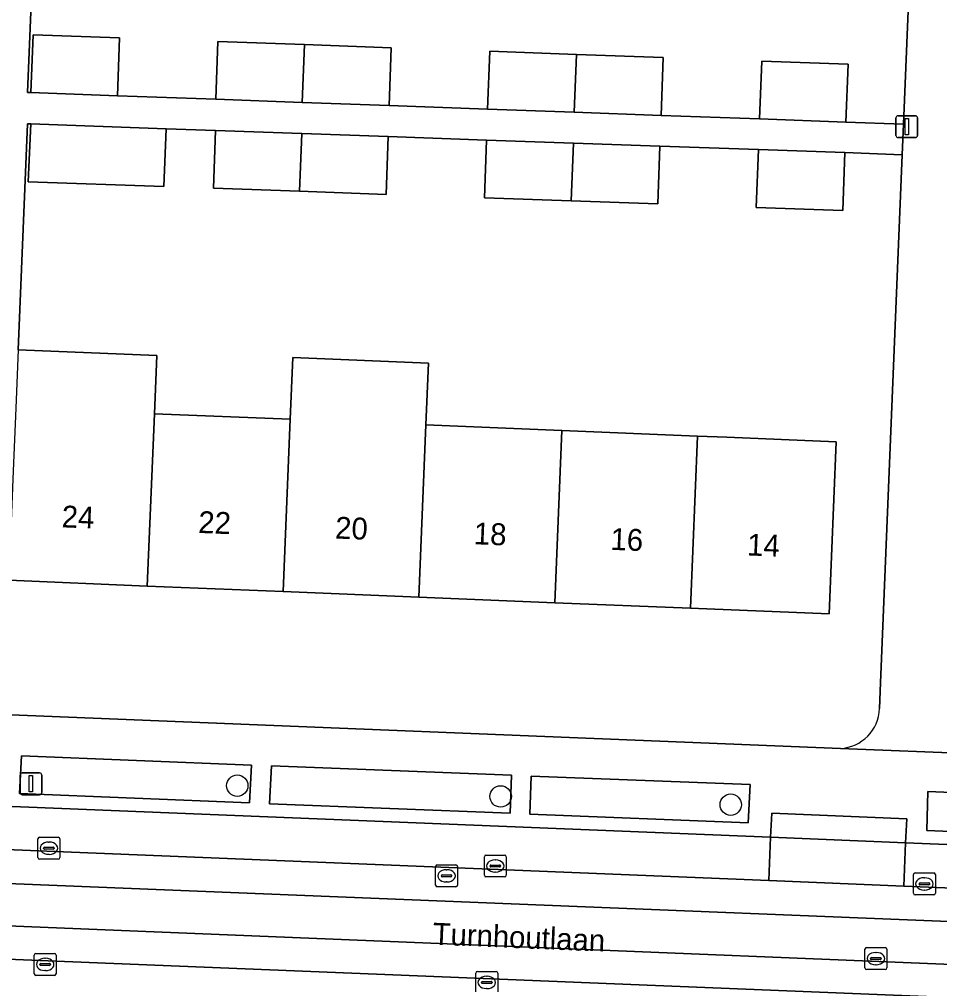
# Model space of a CAD drawing. Extents: x 160732 to 162107, y 387428 to 388479.
# Drawn here: x 161656.7 to 161698.74, y 387741.86 to 387786.15 of the extents above; entities that cross this region are included whole.
import ezdxf

# ---------------------------------------------------------------- set-up
doc = ezdxf.new("R2010")
doc.units = 0
for name, color, linetype in [('IMGEO_Boom', 7, 'Continuous'), ('IMGEO_Erf', 7, 'Continuous'), ('IMGEO_Groenvoorziening', 7, 'Continuous'), ('IMGEO_Haag', 7, 'Continuous'), ('IMGEO_Kolk', 7, 'Continuous'), ('IMGEO_Lichtmast', 7, 'Continuous'), ('IMGEO_Openbare_ruimte_label', 7, 'Continuous'), ('IMGEO_Pand', 7, 'Continuous'), ('IMGEO_Pand_nummerreeks', 7, 'Continuous'), ('IMGEO_Parkeervlak_open', 7, 'Continuous'), ('IMGEO_Rijbaan_lokaal_gesloten', 7, 'Continuous'), ('IMGEO_Rijbaan_lokaal_open', 7, 'Continuous'), ('IMGEO_Rioolput', 7, 'Continuous'), ('IMGEO_Voetpad_open', 7, 'Continuous')]:
    doc.layers.add(name, color=color, linetype=linetype)

msp = doc.modelspace()

# ---------------------------------------------------------------- linework, layer by layer
at = {"layer": 'IMGEO_Boom'}
for centre in [(161666.655, 387751.133), (161678.687, 387750.639), (161689.2, 387750.264)]:
    msp.add_circle(centre, 0.489, dxfattribs=at)
at = {"layer": 'IMGEO_Erf'}
for points in [[(161657.318, 387788.714), (161657.08, 387782.812), (161657.219, 387782.806), (161657.337, 387785.446), (161661.273, 387785.304), (161661.178, 387782.663), (161665.675, 387782.501), (161665.771, 387785.142), (161669.731, 387784.999), (161673.692, 387784.856), (161673.597, 387782.215), (161678.094, 387782.053), (161678.19, 387784.694), (161682.152, 387784.551), (161686.114, 387784.408), (161686.019, 387781.767), (161690.516, 387781.605), (161690.612, 387784.246), (161694.559, 387784.103), (161694.464, 387781.462), (161697.089, 387781.364), (161698.035, 387804.325)], [(161697.032, 387779.969), (161694.408, 387780.063), (161694.315, 387777.422), (161690.368, 387777.562), (161690.461, 387780.203), (161685.964, 387780.362), (161685.87, 387777.72), (161681.913, 387777.86), (161677.955, 387778), (161678.048, 387780.641), (161673.551, 387780.8), (161673.457, 387778.158), (161669.502, 387778.298), (161665.57, 387778.437), (161665.664, 387781.078), (161663.404, 387781.158), (161663.296, 387778.517), (161657.106, 387778.736), (161657.224, 387781.376), (161657.073, 387781.381), (161656.952, 387778.423), (161656.65, 387771.05), (161662.977, 387770.791), (161662.868, 387768.13), (161669.073, 387767.876), (161669.189, 387770.7), (161675.393, 387770.445), (161675.277, 387767.621), (161681.482, 387767.366), (161687.687, 387767.112), (161689.017, 387767.057), (161694.012, 387766.852), (161693.689, 387758.98), (161687.364, 387759.24), (161681.159, 387759.494), (161674.954, 387759.749), (161668.749, 387760.004), (161662.544, 387760.258), (161656.218, 387760.518)], [(161695.998, 387754.652), (161696.037, 387755.833), (161697.032, 387779.969)], [(161655.95, 387754.38), (161694.209, 387752.832)]]:
    msp.add_lwpolyline(points, dxfattribs=at)
msp.add_arc((161694.1, 387754.728), 1.899, 273.2808, 357.7035, dxfattribs=at)
at = {"layer": 'IMGEO_Groenvoorziening'}
for points in [[(161667.301, 387752.077), (161656.805, 387752.494), (161656.707, 387750.779), (161667.221, 387750.346)], [(161679.185, 387751.605), (161668.217, 387752.043), (161668.127, 387750.309), (161679.117, 387749.872)], [(161690.079, 387751.18), (161680.083, 387751.564), (161680.017, 387749.833), (161689.996, 387749.429)], [(161709.281, 387750.416), (161698.201, 387750.864), (161698.151, 387749.087), (161709.211, 387748.633)]]:
    msp.add_lwpolyline(points, close=True, dxfattribs=at)
at = {"layer": 'IMGEO_Haag'}
for points in [[(161667.301, 387752.077), (161656.805, 387752.494), (161656.707, 387750.779), (161667.221, 387750.346)], [(161679.185, 387751.605), (161668.217, 387752.043), (161668.127, 387750.309), (161679.117, 387749.872)], [(161690.079, 387751.18), (161680.083, 387751.564), (161680.017, 387749.833), (161689.996, 387749.429)], [(161709.281, 387750.416), (161698.201, 387750.864), (161698.151, 387749.087), (161709.211, 387748.633)]]:
    msp.add_lwpolyline(points, close=True, dxfattribs=at)
at = {"layer": 'IMGEO_Kolk'}
for p, q in [((161657.551, 387747.848), (161657.551, 387748.7)), ((161657.626, 387748.774), (161658.478, 387748.774)), ((161658.039, 387748.554), (161658.064, 387748.554)), ((161658.552, 387748.7), (161658.552, 387747.848)), ((161657.81, 387748.268), (161657.81, 387748.28)), ((161658.248, 387748.231), (161657.85, 387748.231)), ((161657.853, 387748.317), (161658.251, 387748.317)), ((161658.294, 387748.28), (161658.294, 387748.268)), ((161658.478, 387747.774), (161657.626, 387747.774)), ((161658.062, 387747.994), (161658.037, 387747.994)), ((161677.943, 387747.035), (161677.943, 387747.887)), ((161678.018, 387747.961), (161678.87, 387747.961)), ((161678.431, 387747.741), (161678.456, 387747.741)), ((161678.944, 387747.887), (161678.944, 387747.035)), ((161678.202, 387747.455), (161678.202, 387747.467)), ((161678.64, 387747.418), (161678.242, 387747.418)), ((161678.245, 387747.504), (161678.643, 387747.504)), ((161678.686, 387747.467), (161678.686, 387747.455)), ((161678.87, 387746.961), (161678.018, 387746.961)), ((161678.454, 387747.181), (161678.429, 387747.181)), ((161697.545, 387746.217), (161697.545, 387747.069)), ((161697.62, 387747.143), (161698.472, 387747.143)), ((161698.033, 387746.923), (161698.058, 387746.923)), ((161698.546, 387747.069), (161698.546, 387746.217)), ((161697.804, 387746.637), (161697.804, 387746.649)), ((161698.242, 387746.6), (161697.844, 387746.6)), ((161697.847, 387746.686), (161698.245, 387746.686)), ((161698.056, 387746.363), (161698.031, 387746.363)), ((161698.288, 387746.649), (161698.288, 387746.637)), ((161698.472, 387746.143), (161697.62, 387746.143)), ((161657.38, 387742.537), (161657.38, 387743.389)), ((161657.455, 387743.463), (161658.307, 387743.463)), ((161657.868, 387743.243), (161657.893, 387743.243)), ((161658.381, 387743.389), (161658.381, 387742.537)), ((161657.639, 387742.957), (161657.639, 387742.969)), ((161658.077, 387742.92), (161657.679, 387742.92)), ((161657.682, 387743.006), (161658.08, 387743.006)), ((161658.123, 387742.969), (161658.123, 387742.957)), ((161658.307, 387742.463), (161657.455, 387742.463)), ((161657.891, 387742.683), (161657.866, 387742.683)), ((161677.552, 387741.714), (161677.552, 387742.566)), ((161677.627, 387742.64), (161678.479, 387742.64)), ((161678.04, 387742.42), (161678.065, 387742.42)), ((161678.553, 387742.566), (161678.553, 387741.714)), ((161677.811, 387742.134), (161677.811, 387742.146)), ((161678.249, 387742.097), (161677.851, 387742.097)), ((161677.854, 387742.183), (161678.252, 387742.183)), ((161678.295, 387742.146), (161678.295, 387742.134)), ((161678.063, 387741.86), (161678.038, 387741.86))]:
    msp.add_line(p, q, dxfattribs=at)
for points in [[(161657.551, 387747.848), (161657.551, 387748.7)], [(161657.626, 387748.774), (161658.478, 387748.774)], [(161658.552, 387748.7), (161658.552, 387747.848)], [(161658.478, 387747.774), (161657.626, 387747.774)], [(161677.943, 387747.035), (161677.943, 387747.887)], [(161678.018, 387747.961), (161678.87, 387747.961)], [(161678.944, 387747.887), (161678.944, 387747.035)], [(161678.87, 387746.961), (161678.018, 387746.961)], [(161697.545, 387746.217), (161697.545, 387747.069)], [(161697.62, 387747.143), (161698.472, 387747.143)], [(161698.546, 387747.069), (161698.546, 387746.217)], [(161698.472, 387746.143), (161697.62, 387746.143)], [(161657.38, 387742.537), (161657.38, 387743.389)], [(161657.455, 387743.463), (161658.307, 387743.463)], [(161658.381, 387743.389), (161658.381, 387742.537)], [(161658.307, 387742.463), (161657.455, 387742.463)], [(161677.552, 387741.714), (161677.552, 387742.566)], [(161677.627, 387742.64), (161678.479, 387742.64)], [(161678.553, 387742.566), (161678.553, 387741.714)]]:
    msp.add_lwpolyline(points, dxfattribs=at)
for centre, radius, start, end in [((161657.628, 387748.698), 0.0765, 91.552, 178.448), ((161657.628, 387748.698), 0.0765, 91.552, 178.448), ((161658.476, 387748.698), 0.0765, 1.552, 88.448), ((161658.476, 387748.698), 0.0765, 1.552, 88.448), ((161657.85, 387748.277), 0.0403, 85.8775, 175.7526), ((161657.847, 387748.267), 0.0366, 178.938, 274.7102), ((161658.251, 387748.274), 0.043, 264.8664, 352.4533), ((161658.255, 387748.279), 0.0386, 1.7309, 96.639), ((161657.628, 387747.85), 0.0765, 181.552, 268.448), ((161657.628, 387747.85), 0.0765, 181.552, 268.448), ((161658.476, 387747.85), 0.0765, 271.552, 358.448), ((161658.476, 387747.85), 0.0765, 271.552, 358.448), ((161678.02, 387747.885), 0.0765, 91.552, 178.448), ((161678.02, 387747.885), 0.0765, 91.552, 178.448), ((161678.868, 387747.885), 0.0765, 1.552, 88.448), ((161678.868, 387747.885), 0.0765, 1.552, 88.448), ((161678.242, 387747.464), 0.0403, 85.8775, 175.7526), ((161678.239, 387747.454), 0.0366, 178.938, 274.7102), ((161678.643, 387747.461), 0.043, 264.8664, 352.4533), ((161678.647, 387747.466), 0.0386, 1.7309, 96.639), ((161678.02, 387747.037), 0.0765, 181.552, 268.448), ((161678.02, 387747.037), 0.0765, 181.552, 268.448), ((161678.868, 387747.037), 0.0765, 271.552, 358.448), ((161678.868, 387747.037), 0.0765, 271.552, 358.448), ((161697.622, 387747.067), 0.0765, 91.552, 178.448), ((161697.622, 387747.067), 0.0765, 91.552, 178.448), ((161698.47, 387747.067), 0.0765, 1.552, 88.448), ((161698.47, 387747.067), 0.0765, 1.552, 88.448), ((161697.844, 387746.646), 0.0403, 85.8775, 175.7526), ((161697.841, 387746.636), 0.0366, 178.938, 274.7102), ((161698.245, 387746.643), 0.043, 264.8664, 352.4533), ((161698.249, 387746.648), 0.0386, 1.7309, 96.639), ((161697.622, 387746.219), 0.0765, 181.552, 268.448), ((161697.622, 387746.219), 0.0765, 181.552, 268.448), ((161698.47, 387746.219), 0.0765, 271.552, 358.448), ((161698.47, 387746.219), 0.0765, 271.552, 358.448), ((161657.457, 387743.387), 0.0765, 91.552, 178.448), ((161657.457, 387743.387), 0.0765, 91.552, 178.448), ((161658.305, 387743.387), 0.0765, 1.552, 88.448), ((161658.305, 387743.387), 0.0765, 1.552, 88.448), ((161657.679, 387742.966), 0.0403, 85.8775, 175.7526), ((161657.676, 387742.956), 0.0366, 178.938, 274.7102), ((161658.08, 387742.963), 0.043, 264.8664, 352.4533), ((161658.084, 387742.968), 0.0386, 1.7309, 96.639), ((161657.457, 387742.539), 0.0765, 181.552, 268.448), ((161657.457, 387742.539), 0.0765, 181.552, 268.448), ((161658.305, 387742.539), 0.0765, 271.552, 358.448), ((161658.305, 387742.539), 0.0765, 271.552, 358.448), ((161677.629, 387742.564), 0.0765, 91.552, 178.448), ((161677.629, 387742.564), 0.0765, 91.552, 178.448), ((161678.477, 387742.564), 0.0765, 1.552, 88.448), ((161678.477, 387742.564), 0.0765, 1.552, 88.448), ((161677.851, 387742.143), 0.0403, 85.8775, 175.7526), ((161677.848, 387742.133), 0.0366, 178.938, 274.7102), ((161678.252, 387742.14), 0.043, 264.8664, 352.4533), ((161678.256, 387742.145), 0.0386, 1.7309, 96.639)]:
    msp.add_arc(centre, radius, start, end, dxfattribs=at)
for centre, major_axis, ratio, start_param, end_param in [((161658.038, 387748.274), (-0.387, 0.002), 0.722429, 4.712389, 7.853982), ((161658.063, 387748.274), (-0.39, 0.002), 0.717154, 1.570796, 4.712389), ((161678.43, 387747.461), (-0.387, 0.002), 0.722429, 4.712389, 7.853982), ((161678.455, 387747.461), (-0.39, 0.002), 0.717154, 1.570796, 4.712389), ((161698.032, 387746.643), (-0.387, 0.002), 0.722429, 4.712389, 7.853982), ((161698.057, 387746.643), (-0.39, 0.002), 0.717154, 1.570796, 4.712389), ((161657.867, 387742.963), (-0.387, 0.002), 0.722429, 4.712389, 7.853982), ((161657.892, 387742.963), (-0.39, 0.002), 0.717154, 1.570796, 4.712389), ((161678.039, 387742.14), (-0.387, 0.002), 0.722429, 4.712389, 7.853982), ((161678.064, 387742.14), (-0.39, 0.002), 0.717154, 1.570796, 4.712389)]:
    msp.add_ellipse(centre, major_axis=major_axis, ratio=ratio, start_param=start_param, end_param=end_param, dxfattribs=at)
at = {"layer": 'IMGEO_Lichtmast'}
for p, q in [((161696.844, 387781.752), (161697.634, 387781.752)), ((161697.634, 387781.752), (161696.844, 387781.752)), ((161696.744, 387780.852), (161696.744, 387781.652)), ((161696.744, 387781.652), (161696.744, 387780.852)), ((161697.734, 387781.652), (161697.734, 387780.852)), ((161697.734, 387780.852), (161697.734, 387781.652)), ((161697.634, 387780.752), (161696.844, 387780.752)), ((161696.844, 387780.752), (161697.634, 387780.752)), ((161656.832, 387751.719), (161657.622, 387751.719)), ((161657.622, 387751.719), (161656.832, 387751.719)), ((161656.732, 387750.819), (161656.732, 387751.619)), ((161656.732, 387751.619), (161656.732, 387750.819)), ((161657.722, 387751.619), (161657.722, 387750.819)), ((161657.722, 387750.819), (161657.722, 387751.619)), ((161657.622, 387750.719), (161656.832, 387750.719)), ((161656.832, 387750.719), (161657.622, 387750.719))]:
    msp.add_line(p, q, dxfattribs=at)
for points in [[(161697.164, 387781.627), (161697.314, 387781.627), (161697.314, 387780.877), (161697.164, 387780.877), (161697.164, 387781.627)], [(161657.152, 387751.594), (161657.302, 387751.594), (161657.302, 387750.844), (161657.152, 387750.844), (161657.152, 387751.594)]]:
    msp.add_lwpolyline(points, dxfattribs=at)
for centre, start, end in [((161696.844, 387781.652), 90, 180), ((161696.844, 387781.652), 90, 180), ((161697.634, 387781.652), 0, 90), ((161697.634, 387781.652), 360, 90), ((161696.844, 387780.852), 180, 270), ((161696.844, 387780.852), 180, 270), ((161697.634, 387780.852), 270, 0), ((161697.634, 387780.852), 270, 0), ((161656.832, 387751.619), 90, 180), ((161656.832, 387751.619), 90, 180), ((161657.622, 387751.619), 0, 90), ((161657.622, 387751.619), 360, 90), ((161656.832, 387750.819), 180, 270), ((161656.832, 387750.819), 180, 270), ((161657.622, 387750.819), 270, 0), ((161657.622, 387750.819), 270, 0)]:
    msp.add_arc(centre, 0.1, start, end, dxfattribs=at)
at = {"layer": 'IMGEO_Pand'}
for points in [[(161657.337, 387785.446), (161657.219, 387782.806), (161661.178, 387782.663), (161661.273, 387785.304)], [(161669.731, 387784.999), (161665.771, 387785.142), (161665.675, 387782.501), (161669.625, 387782.358)], [(161669.731, 387784.999), (161669.625, 387782.358), (161673.597, 387782.215), (161673.692, 387784.856)], [(161682.152, 387784.551), (161678.19, 387784.694), (161678.094, 387782.053), (161682.046, 387781.91)], [(161682.152, 387784.551), (161682.046, 387781.91), (161686.019, 387781.767), (161686.114, 387784.408)], [(161694.559, 387784.103), (161690.612, 387784.246), (161690.516, 387781.605), (161694.464, 387781.462)], [(161657.224, 387781.376), (161657.106, 387778.736), (161663.296, 387778.517), (161663.404, 387781.158)], [(161669.611, 387780.939), (161665.664, 387781.078), (161665.57, 387778.437), (161669.502, 387778.298)], [(161673.551, 387780.8), (161669.611, 387780.939), (161669.502, 387778.298), (161673.457, 387778.158)], [(161682.021, 387780.501), (161678.048, 387780.641), (161677.955, 387778), (161681.913, 387777.86)], [(161685.964, 387780.362), (161682.021, 387780.501), (161681.913, 387777.86), (161685.87, 387777.72)], [(161694.408, 387780.063), (161690.461, 387780.203), (161690.368, 387777.562), (161694.315, 387777.422)], [(161656.423, 387765.514), (161656.218, 387760.518), (161662.544, 387760.258), (161662.868, 387768.13), (161662.977, 387770.791), (161656.65, 387771.05), (161656.541, 387768.39)], [(161675.277, 387767.621), (161675.393, 387770.445), (161669.189, 387770.7), (161669.073, 387767.876), (161668.749, 387760.004), (161674.954, 387759.749)], [(161662.544, 387760.258), (161668.749, 387760.004), (161669.073, 387767.876), (161662.868, 387768.13)], [(161681.482, 387767.366), (161675.277, 387767.621), (161674.954, 387759.749), (161681.159, 387759.494)], [(161687.687, 387767.112), (161681.482, 387767.366), (161681.159, 387759.494), (161687.364, 387759.24)], [(161687.364, 387759.24), (161693.689, 387758.98), (161694.012, 387766.852), (161689.017, 387767.057), (161687.687, 387767.112)]]:
    msp.add_lwpolyline(points, close=True, dxfattribs=at)
at = {"layer": 'IMGEO_Parkeervlak_open'}
for points in [[(161634.339, 387749.1), (161690.942, 387746.793), (161691.023, 387748.783), (161637.921, 387750.921)], [(161759.996, 387738.977), (161634.376, 387744.09)]]:
    msp.add_lwpolyline(points, dxfattribs=at)
msp.add_lwpolyline([(161697.188, 387748.518), (161697.107, 387746.542), (161739.015, 387744.834), (161739.097, 387746.836)], close=True, dxfattribs=at)
at = {"layer": 'IMGEO_Rijbaan_lokaal_gesloten'}
for points in [[(161697.107, 387746.542), (161690.942, 387746.793), (161634.339, 387749.1), (161634.276, 387747.551), (161745.161, 387743.065), (161760.085, 387742.445), (161760.161, 387743.969), (161759.87, 387743.984), (161744.919, 387744.593), (161739.015, 387744.834)], [(161760.048, 387740.507), (161745.061, 387741.085), (161634.196, 387745.623), (161634.133, 387744.1), (161634.376, 387744.09), (161759.996, 387738.977)]]:
    msp.add_lwpolyline(points, close=True, dxfattribs=at)
at = {"layer": 'IMGEO_Rijbaan_lokaal_open'}
msp.add_lwpolyline([(161763.145, 387743.813), (161760.389, 387743.957), (161760.161, 387743.969), (161760.085, 387742.445), (161745.161, 387743.065), (161634.276, 387747.551), (161634.196, 387745.623), (161745.061, 387741.085), (161760.048, 387740.507), (161759.996, 387738.977), (161763.079, 387738.81)], dxfattribs=at)
at = {"layer": 'IMGEO_Rioolput'}
for p, q in [((161675.716, 387746.586), (161675.716, 387747.438)), ((161675.791, 387747.512), (161676.643, 387747.512)), ((161676.204, 387747.292), (161676.229, 387747.292)), ((161676.717, 387747.438), (161676.717, 387746.586)), ((161675.975, 387747.006), (161675.975, 387747.018)), ((161676.413, 387746.969), (161676.015, 387746.969)), ((161676.018, 387747.055), (161676.416, 387747.055)), ((161676.459, 387747.018), (161676.459, 387747.006)), ((161676.643, 387746.512), (161675.791, 387746.512)), ((161676.227, 387746.732), (161676.202, 387746.732)), ((161695.329, 387742.803), (161695.329, 387743.655)), ((161695.404, 387743.729), (161696.256, 387743.729)), ((161696.33, 387743.655), (161696.33, 387742.803)), ((161695.588, 387743.223), (161695.588, 387743.235)), ((161695.631, 387743.272), (161696.029, 387743.272)), ((161695.817, 387743.509), (161695.842, 387743.509)), ((161696.072, 387743.235), (161696.072, 387743.223)), ((161696.026, 387743.186), (161695.628, 387743.186)), ((161695.84, 387742.949), (161695.815, 387742.949)), ((161696.256, 387742.729), (161695.404, 387742.729))]:
    msp.add_line(p, q, dxfattribs=at)
for points in [[(161675.716, 387746.586), (161675.716, 387747.438)], [(161675.791, 387747.512), (161676.643, 387747.512)], [(161676.717, 387747.438), (161676.717, 387746.586)], [(161676.643, 387746.512), (161675.791, 387746.512)], [(161695.329, 387742.803), (161695.329, 387743.655)], [(161695.404, 387743.729), (161696.256, 387743.729)], [(161696.33, 387743.655), (161696.33, 387742.803)], [(161696.256, 387742.729), (161695.404, 387742.729)]]:
    msp.add_lwpolyline(points, dxfattribs=at)
for centre, radius, start, end in [((161675.793, 387747.436), 0.0765, 91.552, 178.448), ((161675.793, 387747.436), 0.0765, 91.552, 178.448), ((161676.641, 387747.436), 0.0765, 1.552, 88.448), ((161676.641, 387747.436), 0.0765, 1.552, 88.448), ((161676.015, 387747.015), 0.0403, 85.8775, 175.7526), ((161676.012, 387747.005), 0.0366, 178.938, 274.7102), ((161676.416, 387747.012), 0.043, 264.8664, 352.4533), ((161676.42, 387747.017), 0.0386, 1.7309, 96.639), ((161675.793, 387746.588), 0.0765, 181.552, 268.448), ((161675.793, 387746.588), 0.0765, 181.552, 268.448), ((161676.641, 387746.588), 0.0765, 271.552, 358.448), ((161676.641, 387746.588), 0.0765, 271.552, 358.448), ((161695.406, 387743.653), 0.0765, 91.552, 178.448), ((161695.406, 387743.653), 0.0765, 91.552, 178.448), ((161696.254, 387743.653), 0.0765, 1.552, 88.448), ((161696.254, 387743.653), 0.0765, 1.552, 88.448), ((161695.628, 387743.232), 0.0403, 85.8775, 175.7526), ((161695.625, 387743.222), 0.0366, 178.938, 274.7102), ((161696.029, 387743.229), 0.043, 264.8664, 352.4533), ((161696.033, 387743.234), 0.0386, 1.7309, 96.639), ((161695.406, 387742.805), 0.0765, 181.552, 268.448), ((161695.406, 387742.805), 0.0765, 181.552, 268.448), ((161696.254, 387742.805), 0.0765, 271.552, 358.448), ((161696.254, 387742.805), 0.0765, 271.552, 358.448)]:
    msp.add_arc(centre, radius, start, end, dxfattribs=at)
for centre, major_axis, ratio, start_param, end_param in [((161676.203, 387747.012), (-0.387, 0.002), 0.722429, 4.712389, 7.853982), ((161676.228, 387747.012), (-0.39, 0.002), 0.717154, 1.570796, 4.712389), ((161695.816, 387743.229), (-0.387, 0.002), 0.722429, 4.712389, 7.853982), ((161695.841, 387743.229), (-0.39, 0.002), 0.717154, 1.570796, 4.712389)]:
    msp.add_ellipse(centre, major_axis=major_axis, ratio=ratio, start_param=start_param, end_param=end_param, dxfattribs=at)
at = {"layer": 'IMGEO_Voetpad_open'}
for points in [[(161698.035, 387804.325), (161697.089, 387781.364), (161697.032, 387779.969), (161696.037, 387755.833), (161695.998, 387754.652)], [(161656.65, 387771.05), (161656.952, 387778.423), (161657.073, 387781.381), (161657.224, 387781.376), (161663.404, 387781.158), (161665.664, 387781.078), (161669.611, 387780.939), (161673.551, 387780.8), (161678.048, 387780.641), (161682.021, 387780.501), (161685.964, 387780.362), (161690.461, 387780.203), (161694.408, 387780.063), (161697.032, 387779.969), (161697.089, 387781.364), (161694.464, 387781.462), (161690.516, 387781.605), (161686.019, 387781.767), (161682.046, 387781.91), (161678.094, 387782.053), (161673.597, 387782.215), (161669.625, 387782.358), (161665.675, 387782.501), (161661.178, 387782.663), (161657.219, 387782.806), (161657.08, 387782.812), (161657.318, 387788.714)], [(161761.233, 387750.165), (161740.174, 387751.01), (161738.823, 387751.064), (161700.38, 387752.59), (161694.209, 387752.832), (161655.95, 387754.38), (161654.794, 387754.43), (161633.288, 387755.368), (161627.946, 387754.178)], [(161694.209, 387752.832), (161700.38, 387752.59)], [(161637.921, 387750.921), (161691.023, 387748.783), (161691.083, 387749.876), (161697.24, 387749.615), (161697.188, 387748.518), (161739.097, 387746.836), (161739.155, 387747.95), (161745.148, 387747.696), (161745.114, 387746.605), (161756.941, 387746.09)]]:
    msp.add_lwpolyline(points, dxfattribs=at)
for points in [[(161667.221, 387750.346), (161656.707, 387750.779), (161656.805, 387752.494), (161667.301, 387752.077)], [(161679.117, 387749.872), (161668.127, 387750.309), (161668.217, 387752.043), (161679.185, 387751.605)], [(161689.996, 387749.429), (161680.017, 387749.833), (161680.083, 387751.564), (161690.079, 387751.18)], [(161709.211, 387748.633), (161698.151, 387749.087), (161698.201, 387750.864), (161709.281, 387750.416)], [(161697.188, 387748.518), (161697.24, 387749.615), (161691.083, 387749.876), (161691.023, 387748.783)], [(161697.188, 387748.518), (161691.023, 387748.783), (161690.942, 387746.793), (161697.107, 387746.542)]]:
    msp.add_lwpolyline(points, close=True, dxfattribs=at)
msp.add_arc((161694.1, 387754.728), 1.899, 273.2808, 357.7035, dxfattribs=at)

# ---------------------------------------------------------------- texts
at = {"layer": 'IMGEO_Openbare_ruimte_label'}
msp.add_text('Turnhoutlaan', height=1, rotation=357.6498, dxfattribs=at).set_placement((161675.567, 387743.871))
at = {"layer": 'IMGEO_Pand_nummerreeks'}
for s, rotation, p in [('24', 357.6496, (161658.619, 387762.941)), ('22', 357.6496, (161664.861, 387762.685)), ('20', 357.6509, (161671.112, 387762.429)), ('18', 357.6496, (161677.448, 387762.169)), ('16', 357.6496, (161683.69, 387761.913)), ('14', 357.6496, (161689.935, 387761.657))]:
    msp.add_text(s, height=1, rotation=rotation, dxfattribs=at).set_placement(p)

doc.saveas('drawing.dxf')
